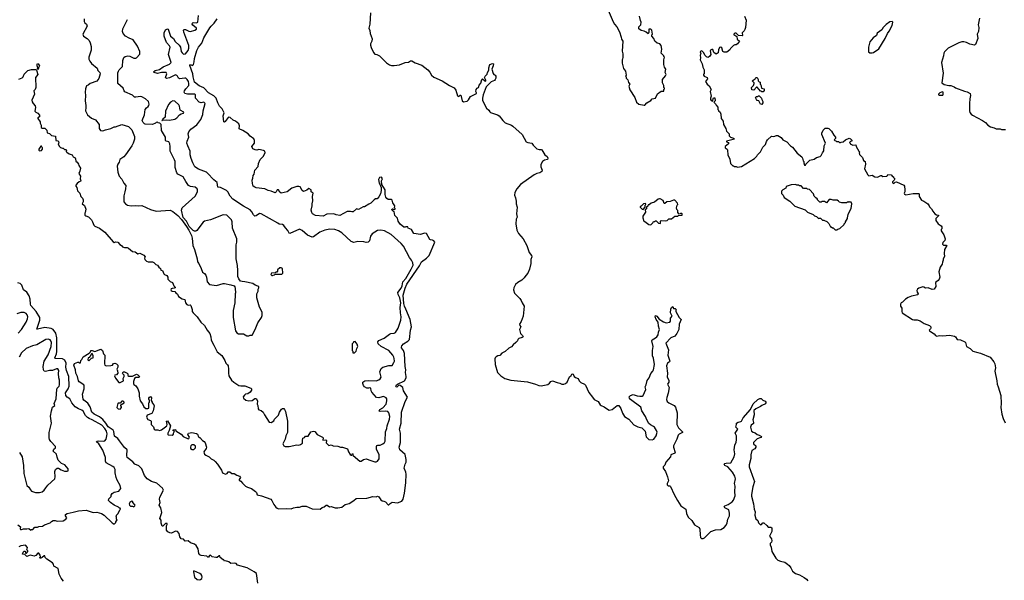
# Model space of a CAD drawing. Extents: x 2087054 to 2277909, y 548907 to 753496.
# Tile 400 of 444: x 2225156 to 2240066, y 678559 to 687042. Entities that reach past the tile are written whole.
import ezdxf

# ---------------------------------------------------------------- set-up
doc = ezdxf.new("R2010")
doc.units = 0

msp = doc.modelspace()

# ---------------------------------------------------------------- linework, layer by layer
at = {"layer": '0CON20XD'}
for points in [[(2228098, 682115), (2228147, 682017), (2228215, 681959), (2228262, 681885), (2228278, 681845), (2228305, 681820), (2228312, 681805), (2228319, 681755), (2228316, 681695), (2228324, 681655), (2228365, 681588), (2228398, 681555), (2228475, 681508), (2228505, 681501), (2228565, 681502), (2228655, 681467), (2228665, 681458), (2228666, 681435), (2228645, 681407), (2228610, 681380), (2228575, 681373), (2228558, 681362), (2228541, 681335), (2228543, 681315), (2228578, 681285), (2228625, 681274), (2228675, 681278), (2228715, 681310), (2228735, 681310), (2228758, 681275), (2228752, 681225), (2228762, 681205), (2228768, 681155), (2228775, 681140), (2228815, 681130), (2228842, 681105), (2228861, 681065), (2228935, 680950), (2228965, 680947), (2229005, 680970), (2229014, 680996), (2229075, 681060), (2229092, 681105), (2229121, 681149), (2229135, 681160), (2229155, 681160), (2229168, 681145), (2229183, 681113), (2229210, 680965), (2229209, 680795), (2229186, 680745), (2229178, 680692), (2229154, 680655), (2229143, 680625), (2229154, 680594), (2229174, 680584), (2229235, 680583), (2229355, 680609), (2229385, 680606), (2229410, 680615), (2229440, 680635), (2229438, 680675), (2229445, 680710), (2229468, 680722), (2229485, 680740), (2229525, 680740), (2229567, 680803), (2229605, 680818), (2229625, 680810), (2229660, 680765), (2229742, 680725), (2229750, 680715), (2229745, 680680), (2229792, 680682), (2229800, 680675), (2229799, 680639), (2229835, 680600), (2229875, 680610), (2229904, 680594), (2229975, 680590), (2230015, 680572), (2230042, 680572), (2230120, 680550), (2230134, 680504), (2230162, 680465), (2230175, 680453), (2230187, 680453), (2230195, 680480), (2230206, 680466), (2230200, 680455), (2230208, 680445), (2230305, 680362), (2230325, 680362), (2230364, 680386), (2230405, 680396), (2230475, 680374), (2230535, 680350), (2230555, 680351), (2230575, 680360), (2230602, 680395), (2230599, 680455), (2230559, 680545), (2230560, 680585), (2230565, 680598), (2230577, 680603), (2230615, 680606), (2230657, 680625), (2230681, 680645), (2230691, 680665), (2230697, 680805), (2230718, 680855), (2230721, 680895), (2230755, 680995), (2230762, 681035), (2230745, 681095), (2230732, 681112), (2230698, 681118), (2230613, 681113), (2230604, 681115), (2230600, 681125), (2230612, 681145), (2230655, 681171), (2230705, 681225), (2230715, 681275), (2230714, 681305), (2230705, 681322), (2230665, 681339), (2230643, 681337), (2230595, 681318), (2230560, 681325), (2230489, 681405), (2230478, 681425), (2230475, 681468), (2230455, 681471), (2230436, 681464), (2230412, 681465), (2230376, 681486), (2230361, 681509), (2230350, 681535), (2230354, 681555), (2230381, 681579), (2230435, 681584), (2230555, 681579), (2230595, 681591), (2230615, 681607), (2230628, 681635), (2230610, 681715), (2230629, 681765), (2230655, 681782), (2230745, 681811), (2230795, 681808), (2230824, 681856), (2230830, 681875), (2230828, 681915), (2230824, 681935), (2230807, 681965), (2230744, 682035), (2230629, 682099), (2230585, 682135), (2230579, 682165), (2230595, 682188), (2230677, 682225), (2230755, 682284), (2230775, 682292), (2230825, 682296), (2230849, 682311), (2230885, 682376), (2230926, 682495), (2230931, 682545), (2230925, 682605), (2230919, 682685), (2230926, 682756), (2230912, 682835), (2230885, 682885), (2230880, 682915), (2230935, 682980), (2230948, 683015), (2230956, 683075), (2231001, 683125), (2231085, 683265), (2231112, 683325), (2231108, 683365), (2231089, 683405), (2231058, 683445), (2230970, 683615), (2230934, 683655), (2230781, 683791), (2230681, 683845), (2230625, 683858), (2230575, 683852), (2230492, 683802), (2230470, 683765), (2230452, 683695), (2230432, 683675), (2230405, 683669), (2230365, 683681), (2230276, 683684), (2230215, 683668), (2230175, 683686), (2230036, 683816), (2229985, 683846), (2229926, 683865), (2229855, 683872), (2229775, 683855), (2229699, 683825), (2229605, 683758), (2229585, 683752), (2229515, 683779), (2229435, 683854), (2229395, 683872), (2229245, 683806), (2229235, 683812), (2229215, 683850), (2229180, 683890), (2229155, 683930), (2229135, 683942), (2229085, 683949), (2229063, 683963), (2228815, 684106), (2228785, 684108), (2228735, 684072), (2228715, 684071), (2228695, 684090), (2228672, 684132), (2228644, 684165), (2228545, 684218), (2228386, 684325), (2228341, 684371), (2228306, 684435), (2228289, 684455), (2228195, 684502), (2228158, 684508), (2228145, 684578), (2228095, 684618), (2228002, 684722), (2227984, 684734), (2227865, 684782), (2227809, 684815), (2227776, 684875), (2227751, 684941), (2227739, 684995), (2227737, 685055), (2227700, 685135), (2227689, 685175), (2227693, 685205), (2227716, 685265), (2227707, 685315), (2227719, 685345), (2227749, 685385), (2227837, 685453), (2227898, 685532), (2227928, 685605), (2227935, 685665), (2227964, 685775), (2227945, 685796), (2227904, 685786), (2227875, 685794), (2227820, 685855), (2227817, 685905), (2227810, 685915), (2227695, 685914), (2227656, 685926), (2227647, 685945), (2227652, 685965), (2227672, 685998), (2227719, 686045), (2227719, 686075), (2227711, 686105), (2227694, 686135), (2227673, 686155), (2227655, 686159), (2227575, 686145), (2227560, 686155), (2227545, 686185), (2227535, 686197), (2227515, 686206), (2227425, 686161), (2227381, 686151), (2227364, 686165), (2227386, 686225), (2227375, 686242), (2227305, 686243), (2227245, 686226), (2227190, 686245), (2227182, 686255), (2227209, 686271), (2227275, 686288), (2227330, 686330), (2227425, 686370), (2227449, 686395), (2227411, 686515), (2227433, 686625), (2227425, 686646), (2227379, 686695), (2227343, 686795), (2227344, 686845), (2227365, 686887), (2227395, 686903), (2227405, 686900), (2227440, 686795), (2227485, 686755), (2227512, 686712), (2227571, 686655), (2227591, 686625), (2227603, 686563), (2227615, 686539), (2227635, 686521), (2227666, 686525), (2227709, 686575), (2227718, 686612), (2227715, 686652), (2227640, 686855), (2227634, 686885), (2227645, 686894), (2227665, 686892), (2227715, 686867), (2227745, 686864), (2227809, 686881), (2227835, 686900), (2227832, 686915), (2227779, 686959), (2227769, 686975), (2227772, 686988), (2227782, 686998), (2227835, 686992), (2227854, 687005), (2227866, 687105)], [(2230468, 687145), (2230458, 686975), (2230444, 686915), (2230457, 686877), (2230462, 686832), (2230492, 686752), (2230491, 686715), (2230470, 686675), (2230469, 686655), (2230479, 686619), (2230515, 686544), (2230535, 686522), (2230565, 686516), (2230603, 686495), (2230709, 686389), (2230755, 686359), (2230785, 686351), (2230825, 686349), (2230905, 686361), (2230995, 686393), (2231045, 686400), (2231075, 686419), (2231095, 686420), (2231145, 686390), (2231244, 686354), (2231335, 686282), (2231367, 686247), (2231392, 686205), (2231425, 686173), (2231555, 686119), (2231665, 686044), (2231735, 686011), (2231761, 685975), (2231785, 685891), (2231805, 685882), (2231825, 685899), (2231835, 685899), (2231855, 685815), (2231875, 685799), (2231931, 685809), (2231951, 685829), (2231981, 685879), (2232072, 685925), (2232074, 685935), (2232064, 685956), (2232070, 685985), (2232085, 686007), (2232102, 686018), (2232115, 686052), (2232137, 686083), (2232154, 686135), (2232165, 686148), (2232200, 686115), (2232215, 686112), (2232216, 686125), (2232196, 686165), (2232204, 686186), (2232235, 686220), (2232240, 686245), (2232262, 686278), (2232258, 686315), (2232277, 686363), (2232315, 686380), (2232330, 686375), (2232327, 686345), (2232308, 686295), (2232326, 686226), (2232335, 686212), (2232355, 686202), (2232367, 686185), (2232367, 686173)], [(2234070, 687185), (2234142, 687012), (2234164, 686974), (2234198, 686935), (2234237, 686857), (2234266, 686776), (2234268, 686745), (2234288, 686715), (2234282, 686565), (2234292, 686525), (2234292, 686475), (2234287, 686443), (2234280, 686435), (2234278, 686385), (2234302, 686305), (2234328, 686265), (2234340, 686205), (2234340, 686195), (2234330, 686185), (2234340, 686175), (2234340, 686155), (2234365, 686130), (2234373, 686093), (2234398, 686065), (2234382, 686035), (2234395, 685980), (2234470, 685865), (2234498, 685795), (2234530, 685765), (2234615, 685748), (2234625, 685750), (2234654, 685786), (2234712, 685818), (2234735, 685842), (2234786, 685854), (2234815, 685920), (2234868, 685962), (2234908, 685962), (2234910, 685985), (2234920, 685995), (2234920, 686005), (2234910, 686015), (2234908, 686045), (2234888, 686085), (2234888, 686122), (2234890, 686135), (2234938, 686192), (2234948, 686215), (2234932, 686245), (2234940, 686295), (2234920, 686325), (2234908, 686365), (2234908, 686435), (2234920, 686475), (2234910, 686485), (2234910, 686495), (2234872, 686535), (2234878, 686595), (2234872, 686652), (2234850, 686675), (2234809, 686689), (2234772, 686715), (2234757, 686757), (2234730, 686795), (2234730, 686815), (2234740, 686825), (2234728, 686885), (2234715, 686900), (2234682, 686898), (2234682, 686855), (2234675, 686830), (2234645, 686852), (2234615, 686868), (2234565, 686880), (2234532, 686902), (2234530, 686935), (2234560, 686965), (2234568, 687005), (2234558, 687028), (2234540, 687095)], [(2236132, 687095), (2236158, 687035), (2236146, 686924), (2236137, 686895)], [(2227278, 679818), (2227332, 679925), (2227317, 679955), (2227231, 680031), (2227153, 680053), (2227088, 680095), (2227044, 680145), (2227005, 680248), (2226959, 680289), (2226899, 680315), (2226871, 680351), (2226785, 680418), (2226777, 680445), (2226782, 680535), (2226745, 680568), (2226665, 680668), (2226644, 680704), (2226592, 680742), (2226582, 680812), (2226573, 680833), (2226495, 680883), (2226459, 680939), (2226413, 680993), (2226362, 681032), (2226285, 681074), (2226248, 681105), (2226223, 681185), (2226189, 681239), (2226126, 681285), (2226115, 681302), (2226108, 681375), (2226132, 681455), (2226132, 681502), (2226125, 681518), (2226055, 681562), (2226046, 681576), (2226032, 681642), (2226006, 681695), (2226002, 681745), (2225978, 681815), (2225985, 681840), (2226035, 681860), (2226045, 681860), (2226055, 681850), (2226078, 681852), (2226080, 681885), (2226098, 681902), (2226115, 681940), (2226210, 681995), (2226230, 682015), (2226232, 682038), (2226252, 682038), (2226295, 682022), (2226385, 682058), (2226412, 682035), (2226426, 681986), (2226443, 681965), (2226438, 681835), (2226445, 681813), (2226465, 681802), (2226535, 681807), (2226560, 681815), (2226575, 681838), (2226595, 681846), (2226620, 681835), (2226640, 681815), (2226640, 681785), (2226628, 681755), (2226638, 681728), (2226640, 681695), (2226623, 681667), (2226598, 681662), (2226592, 681655), (2226605, 681618), (2226655, 681552), (2226675, 681552), (2226730, 681575), (2226722, 681615), (2226738, 681645), (2226738, 681665), (2226718, 681685), (2226713, 681695), (2226718, 681705), (2226725, 681712), (2226745, 681712), (2226783, 681693), (2226792, 681682), (2226795, 681660), (2226808, 681648), (2226865, 681648), (2226925, 681678), (2226945, 681670), (2226970, 681645), (2226966, 681634), (2226955, 681628), (2226913, 681627), (2226895, 681610), (2226878, 681565), (2226878, 681538), (2226885, 681520), (2226915, 681500), (2226946, 681456), (2226966, 681396), (2226967, 681345), (2226982, 681275), (2227018, 681228), (2227037, 681185), (2227065, 681161), (2227095, 681157), (2227110, 681165), (2227110, 681245), (2227120, 681255), (2227120, 681285), (2227110, 681295), (2227112, 681315), (2227121, 681329), (2227135, 681338), (2227152, 681322), (2227148, 681278), (2227162, 681255), (2227163, 681243), (2227186, 681216), (2227191, 681201), (2227177, 681125), (2227155, 681082), (2227085, 681058), (2227074, 681025), (2227095, 680994), (2227138, 680978), (2227149, 680969), (2227149, 680915), (2227180, 680880), (2227194, 680844), (2227205, 680838), (2227246, 680836), (2227275, 680828), (2227305, 680837), (2227382, 680895), (2227388, 680915), (2227380, 680965), (2227395, 680970), (2227438, 680895), (2227418, 680825), (2227398, 680785), (2227398, 680765), (2227405, 680758), (2227465, 680757), (2227485, 680772), (2227487, 680783), (2227500, 680815), (2227482, 680822), (2227480, 680835), (2227515, 680840), (2227522, 680822), (2227599, 680769), (2227630, 680735), (2227705, 680700), (2227716, 680704), (2227728, 680725), (2227700, 680765), (2227714, 680786), (2227765, 680797), (2227835, 680782), (2227848, 680768), (2227865, 680730), (2227875, 680720), (2227885, 680720), (2227924, 680674), (2227949, 680659), (2227965, 680640), (2227983, 680575), (2227979, 680555), (2227946, 680505), (2227947, 680485), (2227955, 680470), (2227975, 680452), (2228026, 680426), (2228055, 680397), (2228096, 680376), (2228115, 680358), (2228152, 680315), (2228210, 680225), (2228228, 680185), (2228275, 680166), (2228296, 680174), (2228315, 680198), (2228339, 680199), (2228366, 680176), (2228406, 680176), (2228442, 680152), (2228485, 680136), (2228498, 680112), (2228492, 680098), (2228478, 680085), (2228478, 680075), (2228505, 680058), (2228528, 680028), (2228575, 679983), (2228606, 679966), (2228665, 679946), (2228728, 679905), (2228742, 679885), (2228754, 679854), (2228820, 679835), (2228957, 679787), (2228976, 679766), (2229004, 679705), (2229034, 679664), (2229055, 679648), (2229075, 679642), (2229195, 679647), (2229265, 679640), (2229300, 679655), (2229355, 679667), (2229395, 679667), (2229435, 679679), (2229495, 679683), (2229585, 679642), (2229704, 679636), (2229735, 679660), (2229765, 679670), (2229795, 679698), (2229810, 679695), (2229845, 679672), (2229873, 679677), (2229934, 679654), (2229975, 679653), (2230005, 679663), (2230036, 679664), (2230085, 679708), (2230145, 679720), (2230216, 679764), (2230250, 679795), (2230415, 679802), (2230505, 679826), (2230555, 679822), (2230575, 679832), (2230593, 679823), (2230624, 679774), (2230645, 679760), (2230672, 679758), (2230695, 679748), (2230735, 679700), (2230745, 679700), (2230768, 679722), (2230795, 679740), (2230875, 679732), (2230944, 679755), (2230965, 679789), (2230983, 679875), (2231004, 680035), (2231009, 680165), (2231005, 680196), (2230976, 680255), (2230994, 680315), (2231010, 680345), (2231010, 680385), (2230992, 680465), (2230911, 680535), (2230901, 680575), (2230923, 680645), (2230921, 680785), (2230907, 680845), (2230933, 680937), (2230938, 681105), (2230993, 681265), (2231029, 681329), (2230968, 681428), (2230958, 681475), (2230918, 681508), (2230905, 681512), (2230891, 681509), (2230867, 681483), (2230858, 681485), (2230852, 681495), (2230864, 681515), (2230878, 681525), (2230981, 681579), (2231006, 681625), (2231009, 681645), (2230998, 681705), (2231003, 681746), (2230994, 681795), (2230981, 681991), (2230966, 682036), (2230939, 682075), (2230938, 682085), (2230944, 682105), (2230966, 682135), (2231033, 682177), (2231059, 682205), (2231072, 682345), (2231091, 682395), (2231071, 682505), (2231005, 682663), (2230981, 682705), (2230971, 682745), (2230963, 682875), (2230993, 682977), (2231020, 683040), (2231210, 683315), (2231240, 683380), (2231317, 683433), (2231355, 683474), (2231442, 683675), (2231425, 683697), (2231405, 683706), (2231375, 683709), (2231365, 683717), (2231315, 683806), (2231285, 683810), (2231225, 683793), (2231125, 683807), (2231088, 683865), (2231040, 683885), (2231035, 683910), (2231005, 683910), (2230995, 683900), (2230975, 683900), (2230920, 683950), (2230888, 683995), (2230878, 684038), (2230835, 684080), (2230828, 684138), (2230815, 684140), (2230790, 684165), (2230795, 684180), (2230805, 684180), (2230815, 684170), (2230840, 684175), (2230840, 684185), (2230830, 684195), (2230836, 684226), (2230809, 684269), (2230795, 684310), (2230785, 684320), (2230735, 684320), (2230714, 684334), (2230702, 684355), (2230690, 684395), (2230688, 684465), (2230638, 684548), (2230637, 684605), (2230648, 684635), (2230635, 684660), (2230604, 684656), (2230592, 684625), (2230598, 684568), (2230610, 684555), (2230630, 684505), (2230630, 684455), (2230622, 684408), (2230595, 684360), (2230567, 684333), (2230545, 684330), (2230525, 684318), (2230475, 684268), (2230445, 684248), (2230375, 684212), (2230355, 684212), (2230285, 684170), (2230255, 684180), (2230205, 684132), (2230185, 684133), (2230165, 684142), (2230115, 684142), (2230005, 684077), (2229948, 684088), (2229915, 684102), (2229805, 684098), (2229753, 684067), (2229635, 684081), (2229592, 684105), (2229580, 684125), (2229572, 684162), (2229587, 684225), (2229583, 684255), (2229595, 684300), (2229591, 684365), (2229600, 684415), (2229572, 684435), (2229570, 684465), (2229537, 684487), (2229505, 684460), (2229454, 684444), (2229435, 684458), (2229402, 684512), (2229385, 684519), (2229355, 684517), (2229276, 684494), (2229205, 684437), (2229115, 684418), (2229095, 684430), (2229075, 684468), (2229055, 684468), (2229040, 684435), (2229025, 684422), (2228965, 684448), (2228920, 684455), (2228870, 684485), (2228735, 684500), (2228715, 684507), (2228693, 684525), (2228679, 684565), (2228674, 684615), (2228688, 684645), (2228692, 684685), (2228708, 684705), (2228718, 684765), (2228765, 684820), (2228773, 684865), (2228799, 684925), (2228845, 684972), (2228873, 685025), (2228867, 685055), (2228850, 685065), (2228775, 685076), (2228745, 685070), (2228723, 685073), (2228685, 685090), (2228672, 685125), (2228714, 685176), (2228714, 685214), (2228700, 685240), (2228648, 685278), (2228614, 685315), (2228537, 685367), (2228480, 685390), (2228483, 685437), (2228475, 685468), (2228425, 685506), (2228391, 685521), (2228345, 685560), (2228325, 685568), (2228315, 685564), (2228265, 685500), (2228255, 685493), (2228245, 685498), (2228238, 685585), (2228250, 685635), (2228223, 685695), (2228184, 685734), (2228154, 685785), (2228130, 685855), (2228095, 685889), (2228015, 685934), (2227945, 686009), (2227875, 686040), (2227805, 686098), (2227783, 686175), (2227779, 686225), (2227732, 686348), (2227745, 686366), (2227775, 686350), (2227789, 686365), (2227800, 686405), (2227804, 686455), (2227836, 686575), (2227865, 686628), (2227913, 686685), (2227945, 686765), (2228035, 686919), (2228055, 686946), (2228102, 686988), (2228146, 687055)], [(2226132, 687055), (2226133, 687015), (2226140, 686995), (2226167, 686975), (2226177, 686945), (2226110, 686825), (2226124, 686794), (2226179, 686759), (2226208, 686728), (2226225, 686690), (2226236, 686634), (2226238, 686582), (2226203, 686475), (2226203, 686445), (2226216, 686416), (2226245, 686380), (2226328, 686308), (2226340, 686275), (2226368, 686245), (2226372, 686225), (2226355, 686150), (2226326, 686114), (2226222, 686078), (2226195, 686052), (2226168, 686042), (2226152, 685995), (2226146, 685945), (2226154, 685895), (2226148, 685815), (2226159, 685745), (2226157, 685713), (2226154, 685665), (2226185, 685600), (2226245, 685554), (2226305, 685528), (2226360, 685455), (2226358, 685395), (2226380, 685365), (2226415, 685362), (2226453, 685377), (2226535, 685393), (2226585, 685422), (2226605, 685422), (2226705, 685456), (2226804, 685424), (2226856, 685375), (2226894, 685275), (2226894, 685235), (2226876, 685175), (2226856, 685135), (2226756, 684995), (2226731, 684969), (2226672, 684925), (2226663, 684885), (2226640, 684855), (2226630, 684825), (2226644, 684735), (2226663, 684675), (2226701, 684631), (2226735, 684570), (2226762, 684535), (2226759, 684485), (2226747, 684437), (2226731, 684375), (2226733, 684285), (2226758, 684255), (2226786, 684236), (2226845, 684223), (2226915, 684230), (2226955, 684223), (2227005, 684228), (2227135, 684169), (2227224, 684144), (2227435, 684160), (2227475, 684140), (2227551, 684081), (2227608, 684019), (2227683, 683913), (2227719, 683855), (2227756, 683775), (2227770, 683735), (2227780, 683625), (2227804, 683564), (2227841, 683425), (2227847, 683377), (2227870, 683355), (2227904, 683276), (2227925, 683222), (2227953, 683203), (2227973, 683175), (2227986, 683145), (2227993, 683075), (2228028, 683035), (2228135, 683018), (2228235, 683048), (2228255, 683048), (2228355, 683030), (2228404, 683014), (2228412, 683002), (2228421, 682975), (2228423, 682907), (2228418, 682895), (2228412, 682755), (2228387, 682643), (2228387, 682537), (2228424, 682334), (2228444, 682304), (2228468, 682288), (2228545, 682290), (2228595, 682258), (2228625, 682260), (2228645, 682270), (2228675, 682270), (2228723, 682355), (2228764, 682456), (2228816, 682534), (2228830, 682565), (2228827, 682615), (2228785, 682690), (2228748, 682835), (2228748, 682895), (2228768, 682935), (2228768, 682962), (2228778, 682985), (2228775, 683000), (2228762, 683012), (2228720, 683025), (2228685, 683050), (2228566, 683076), (2228525, 683078), (2228500, 683085), (2228473, 683123), (2228458, 683158), (2228460, 683245), (2228454, 683324), (2228434, 683425), (2228432, 683635), (2228442, 683675), (2228442, 683725), (2228377, 683885), (2228371, 683985), (2228363, 684015), (2228295, 684084), (2228235, 684088), (2228045, 684014), (2227955, 683994), (2227935, 683977), (2227837, 683853), (2227825, 683842), (2227805, 683841), (2227784, 683854), (2227723, 683913), (2227684, 683995), (2227630, 684050), (2227608, 684162), (2227616, 684194), (2227815, 684372), (2227846, 684435), (2227848, 684465), (2227842, 684482), (2227815, 684509), (2227745, 684519), (2227714, 684534), (2227671, 684591), (2227631, 684665), (2227552, 684702), (2227534, 684725), (2227512, 684805), (2227509, 684895), (2227502, 684922), (2227435, 685052), (2227436, 685124), (2227428, 685165), (2227412, 685192), (2227373, 685205), (2227364, 685214), (2227362, 685262), (2227302, 685365), (2227298, 685458), (2227278, 685478), (2227255, 685480), (2227245, 685490), (2227225, 685488), (2227210, 685475), (2227165, 685458), (2227057, 685463), (2227045, 685467), (2227025, 685487), (2227012, 685518), (2227047, 685603), (2227058, 685685), (2227075, 685708), (2227103, 685727), (2227112, 685745), (2227116, 685765), (2227107, 685805), (2227063, 685843), (2227006, 685876), (2226985, 685880), (2226915, 685868), (2226895, 685871), (2226865, 685899), (2226749, 685949), (2226737, 685965), (2226725, 686008), (2226640, 686075), (2226644, 686236), (2226651, 686265), (2226664, 686285), (2226713, 686335), (2226717, 686425), (2226735, 686469), (2226755, 686486), (2226795, 686494), (2226825, 686490), (2226882, 686462), (2226915, 686462), (2226925, 686466), (2226975, 686520), (2226975, 686562), (2226940, 686640), (2226874, 686735), (2226814, 686764), (2226758, 686795), (2226721, 686835), (2226711, 686865), (2226719, 686905), (2226787, 687045)], [(2238065, 686538), (2238085, 686543), (2238167, 686603), (2238264, 686756), (2238298, 686835), (2238325, 686870), (2238368, 686955), (2238380, 687005), (2238367, 687017), (2238335, 687008), (2238275, 686970), (2238233, 686925), (2238212, 686888), (2238142, 686838), (2238129, 686805), (2238083, 686767), (2238032, 686705), (2238008, 686625), (2238012, 686555), (2238028, 686538), (2238065, 686538)], [(2239691, 687065), (2239673, 686965), (2239681, 686925), (2239676, 686864), (2239657, 686823), (2239664, 686755), (2239632, 686665), (2239615, 686658), (2239545, 686670), (2239496, 686696), (2239455, 686708), (2239423, 686707), (2239378, 686692), (2239215, 686610), (2239160, 686555), (2239153, 686537), (2239148, 686495), (2239113, 686393), (2239143, 686235), (2239120, 686085), (2239155, 686061), (2239225, 686044), (2239255, 686044), (2239307, 686027), (2239329, 686009), (2239465, 685958), (2239505, 685950), (2239550, 685925), (2239556, 685895), (2239544, 685845), (2239537, 685775), (2239538, 685665), (2239545, 685640), (2239564, 685614), (2239585, 685598), (2239735, 685517), (2239782, 685485), (2239816, 685446), (2239855, 685423), (2239915, 685408), (2239945, 685392), (2240005, 685388), (2240025, 685380), (2240085, 685380)], [(2236137, 686895), (2236128, 686875), (2236098, 686842), (2236100, 686805), (2236095, 686800), (2236042, 686802), (2236005, 686840), (2235985, 686840), (2235970, 686825), (2235972, 686812), (2235985, 686810), (2236018, 686788), (2236022, 686745), (2236058, 686715), (2236025, 686677), (2236005, 686663), (2235985, 686662), (2235967, 686653), (2235920, 686605), (2235912, 686585), (2235865, 686550), (2235825, 686552), (2235805, 686560), (2235787, 686615), (2235775, 686628), (2235755, 686620), (2235740, 686585), (2235731, 686539), (2235705, 686522), (2235666, 686546), (2235655, 686592), (2235635, 686593), (2235617, 686583), (2235611, 686569), (2235620, 686515), (2235603, 686487), (2235587, 686473), (2235575, 686472), (2235555, 686480), (2235530, 686505), (2235515, 686540), (2235485, 686570), (2235472, 686568), (2235463, 686557), (2235470, 686525), (2235460, 686505), (2235468, 686465), (2235460, 686435), (2235492, 686375), (2235503, 686323), (2235522, 686282), (2235520, 686225), (2235513, 686217), (2235513, 686203), (2235520, 686185), (2235568, 686168), (2235572, 686145), (2235543, 686105), (2235565, 686068), (2235595, 686042), (2235626, 685986), (2235614, 685955), (2235628, 685885), (2235617, 685855), (2235617, 685835), (2235625, 685818), (2235645, 685810), (2235665, 685860), (2235685, 685860), (2235688, 685815), (2235670, 685795), (2235695, 685770), (2235702, 685748), (2235727, 685717), (2235730, 685685), (2235740, 685675), (2235740, 685665), (2235762, 685642), (2235772, 685612), (2235778, 685548), (2235808, 685505), (2235812, 685455), (2235847, 685397), (2235858, 685355), (2235900, 685315), (2235900, 685285), (2235920, 685265), (2235965, 685248), (2235980, 685235), (2235860, 685205), (2235860, 685195), (2235888, 685185), (2235892, 685165), (2235840, 685125), (2235840, 685105), (2235870, 685085), (2235877, 685067), (2235882, 684995), (2235912, 684932), (2235920, 684865), (2235955, 684830), (2235965, 684830), (2235975, 684820), (2236005, 684820), (2236025, 684812), (2236085, 684822), (2236285, 684942), (2236318, 684975), (2236328, 684995), (2236375, 685040), (2236408, 685115), (2236452, 685155), (2236463, 685197), (2236478, 685225), (2236542, 685278), (2236575, 685276), (2236615, 685290), (2236635, 685288), (2236685, 685258), (2236715, 685222), (2236773, 685193), (2236831, 685131), (2236858, 685115), (2236931, 685021), (2237002, 684965), (2237012, 684945), (2237020, 684905), (2237030, 684895), (2237030, 684875), (2237042, 684842), (2237055, 684840), (2237060, 684855), (2237120, 684915), (2237189, 684931), (2237224, 684956), (2237279, 684971), (2237293, 684985), (2237312, 685028), (2237335, 685060), (2237338, 685135), (2237358, 685175), (2237302, 685305), (2237302, 685325), (2237325, 685370), (2237355, 685400), (2237392, 685402), (2237410, 685395), (2237450, 685355), (2237483, 685293), (2237510, 685265), (2237510, 685245), (2237490, 685225), (2237502, 685212), (2237515, 685210), (2237525, 685200), (2237555, 685200), (2237573, 685183), (2237585, 685182), (2237595, 685190), (2237625, 685192), (2237660, 685225), (2237715, 685248), (2237735, 685240), (2237758, 685218), (2237758, 685202), (2237735, 685200), (2237720, 685185), (2237730, 685175), (2237732, 685162), (2237775, 685142), (2237818, 685148), (2237823, 685123), (2237863, 685053), (2237880, 685035), (2237870, 685025), (2237875, 685000), (2237917, 684957), (2237935, 684910), (2237960, 684895), (2237962, 684855), (2237950, 684785), (2237998, 684695), (2238015, 684680), (2238065, 684688), (2238105, 684662), (2238145, 684660), (2238195, 684682), (2238205, 684682), (2238225, 684668), (2238287, 684673), (2238300, 684685), (2238305, 684700), (2238352, 684692), (2238375, 684670), (2238390, 684665), (2238390, 684655), (2238410, 684635), (2238400, 684615), (2238372, 684588), (2238375, 684573), (2238395, 684564), (2238415, 684582), (2238435, 684587), (2238545, 684536), (2238554, 684524), (2238561, 684469), (2238560, 684435), (2238550, 684415), (2238555, 684400), (2238575, 684393), (2238685, 684412), (2238765, 684412), (2238775, 684408), (2238777, 684365), (2238811, 684311), (2238848, 684298), (2238908, 684255), (2238930, 684225), (2238932, 684212), (2238965, 684180), (2238983, 684143), (2239015, 684102), (2239038, 684088), (2239070, 684085), (2239070, 684075), (2239030, 684035), (2239032, 684005), (2239064, 683954), (2239108, 683925), (2239118, 683905), (2239118, 683875), (2239110, 683865), (2239112, 683845), (2239150, 683785), (2239169, 683725), (2239167, 683703), (2239135, 683670), (2239128, 683645), (2239145, 683628), (2239185, 683632), (2239198, 683625), (2239162, 683565), (2239158, 683505), (2239162, 683458), (2239142, 683425), (2239142, 683405), (2239128, 683375), (2239127, 683343), (2239093, 683297), (2239073, 683225), (2239089, 683145), (2239080, 683115), (2239065, 683093), (2239023, 683067), (2239031, 683005), (2239005, 682966), (2238975, 682961), (2238913, 682983), (2238875, 682981), (2238847, 682997), (2238835, 682998), (2238770, 682980), (2238750, 682965), (2238744, 682944), (2238748, 682918), (2238760, 682895), (2238755, 682880), (2238663, 682857), (2238613, 682837), (2238570, 682815), (2238525, 682768), (2238505, 682758), (2238492, 682735), (2238493, 682707), (2238517, 682677), (2238513, 682625), (2238522, 682605), (2238676, 682506), (2238695, 682500), (2238745, 682500), (2238790, 682485), (2238853, 682443), (2238935, 682412), (2238952, 682392), (2238952, 682375), (2238950, 682365), (2238930, 682345), (2238932, 682335), (2239005, 682286), (2239025, 682261), (2239045, 682254), (2239086, 682264), (2239135, 682259), (2239235, 682268), (2239312, 682255), (2239326, 682245), (2239354, 682204), (2239405, 682199), (2239469, 682169), (2239478, 682158), (2239495, 682096), (2239547, 682067), (2239590, 682025), (2239666, 682004), (2239705, 681996), (2239850, 681935), (2239907, 681867), (2239922, 681835), (2239932, 681775), (2239924, 681725), (2239954, 681575), (2239957, 681525), (2239976, 681485), (2240016, 681356), (2240018, 681235), (2240012, 681175), (2240028, 681075), (2240049, 681005), (2240082, 680942)], [(2225435, 686290), (2225420, 686305), (2225430, 686315), (2225418, 686345), (2225418, 686365), (2225425, 686378), (2225436, 686376), (2225457, 686345), (2225440, 686315), (2225435, 686290)], [(2225145, 686140), (2225195, 686163), (2225206, 686175), (2225225, 686218), (2225279, 686271), (2225335, 686290), (2225398, 686288), (2225408, 686278), (2225429, 686215), (2225397, 686165), (2225400, 686015), (2225388, 685985), (2225370, 685965), (2225382, 685915), (2225358, 685872), (2225342, 685825), (2225345, 685800), (2225358, 685775), (2225388, 685738), (2225397, 685715), (2225385, 685660), (2225398, 685645), (2225432, 685625), (2225458, 685595), (2225455, 685570), (2225430, 685555), (2225430, 685545), (2225466, 685496), (2225464, 685474), (2225480, 685445), (2225482, 685412), (2225495, 685400), (2225535, 685400), (2225568, 685368), (2225572, 685332), (2225608, 685318), (2225635, 685290), (2225698, 685278), (2225702, 685212), (2225735, 685208), (2225745, 685200), (2225748, 685175), (2225740, 685165), (2225755, 685130), (2225775, 685110), (2225805, 685100), (2225815, 685100), (2225835, 685080), (2225855, 685080), (2225870, 685065), (2225860, 685055), (2225860, 685045), (2225870, 685035), (2225903, 685013), (2225950, 684995), (2225967, 684967), (2225995, 684952), (2226003, 684935), (2226005, 684900), (2226025, 684888), (2226048, 684858), (2226053, 684835), (2226077, 684795), (2226069, 684751), (2226053, 684715), (2226076, 684675), (2226072, 684635), (2226082, 684605), (2226075, 684592), (2226055, 684588), (2226025, 684564), (2226005, 684537), (2226004, 684525), (2226022, 684502), (2226032, 684452), (2226065, 684418), (2226083, 684365), (2226105, 684343), (2226118, 684318), (2226116, 684284), (2226100, 684255), (2226135, 684228), (2226159, 684175), (2226147, 684123), (2226140, 684115), (2226142, 684085), (2226155, 684072), (2226197, 684057), (2226241, 684011), (2226259, 683985), (2226279, 683935), (2226295, 683916), (2226365, 683888), (2226445, 683828), (2226571, 683681), (2226585, 683672), (2226605, 683680), (2226640, 683675), (2226671, 683641), (2226696, 683626), (2226714, 683604), (2226745, 683597), (2226785, 683597), (2226802, 683585), (2226865, 683532), (2226905, 683527), (2226945, 683498), (2226975, 683508), (2227035, 683480), (2227058, 683455), (2227048, 683435), (2227050, 683415), (2227075, 683388), (2227099, 683379), (2227168, 683378), (2227188, 683368), (2227218, 683338), (2227242, 683325), (2227262, 683295), (2227290, 683275), (2227295, 683250), (2227320, 683245), (2227337, 683197), (2227350, 683185), (2227385, 683172), (2227398, 683145), (2227400, 683115), (2227435, 683082), (2227470, 683065), (2227488, 683015), (2227508, 682995), (2227508, 682985), (2227495, 682978), (2227465, 682976), (2227451, 682969), (2227444, 682956), (2227448, 682945), (2227465, 682934), (2227505, 682928), (2227519, 682909), (2227545, 682890), (2227563, 682853), (2227615, 682820), (2227656, 682806), (2227668, 682758), (2227685, 682730), (2227705, 682722), (2227735, 682728), (2227750, 682715), (2227768, 682655), (2227768, 682628), (2227782, 682605), (2227842, 682545), (2227897, 682467), (2227953, 682415), (2227994, 682345), (2228033, 682293), (2228052, 682245), (2228056, 682195), (2228098, 682115)], [(2232367, 686173), (2232368, 686155), (2232358, 686135), (2232345, 686123), (2232295, 686101), (2232222, 686028), (2232173, 685907), (2232162, 685855), (2232166, 685826), (2232188, 685768), (2232225, 685705), (2232259, 685675), (2232275, 685648), (2232288, 685638), (2232394, 685604), (2232419, 685589), (2232474, 685515), (2232509, 685479), (2232605, 685448), (2232625, 685433), (2232767, 685305), (2232825, 685196), (2232853, 685183), (2232910, 685175), (2232930, 685145), (2232985, 685086), (2233025, 685076), (2233055, 685080), (2233064, 685074), (2233106, 684996), (2233142, 684972), (2233153, 684945), (2233147, 684925), (2233105, 684918), (2233072, 684898), (2233048, 684852), (2233047, 684815), (2233066, 684765), (2233061, 684745), (2233035, 684726), (2232985, 684714), (2232945, 684696), (2232740, 684550), (2232685, 684485), (2232652, 684425), (2232650, 684385), (2232665, 684345), (2232673, 684295), (2232672, 684255), (2232687, 684205), (2232680, 684105), (2232688, 684055), (2232675, 684025), (2232668, 683955), (2232685, 683855), (2232710, 683805), (2232781, 683725), (2232836, 683625), (2232871, 683521), (2232905, 683475), (2232912, 683455), (2232897, 683415), (2232897, 683355), (2232876, 683265), (2232853, 683207), (2232819, 683171), (2232796, 683134), (2232759, 683101), (2232697, 683065), (2232662, 683035), (2232640, 682985), (2232634, 682955), (2232650, 682905), (2232730, 682825), (2232750, 682795), (2232763, 682755), (2232796, 682705), (2232782, 682555), (2232750, 682475), (2232727, 682435), (2232730, 682415), (2232747, 682395), (2232727, 682355), (2232728, 682335), (2232742, 682292), (2232770, 682265), (2232778, 682245), (2232765, 682234), (2232715, 682220), (2232700, 682205), (2232695, 682180), (2232670, 682155), (2232628, 682122), (2232605, 682091), (2232565, 682071), (2232507, 682023), (2232455, 681996), (2232425, 681960), (2232395, 681954), (2232370, 681940), (2232356, 681925), (2232352, 681908), (2232356, 681825), (2232394, 681705), (2232441, 681655), (2232505, 681613), (2232595, 681585), (2232845, 681561), (2232965, 681527), (2233015, 681507), (2233055, 681501), (2233156, 681524), (2233180, 681540), (2233201, 681569), (2233225, 681579), (2233295, 681551), (2233335, 681544), (2233365, 681529), (2233395, 681528), (2233422, 681535), (2233447, 681555), (2233484, 681636), (2233505, 681658), (2233515, 681678), (2233525, 681682), (2233535, 681678), (2233554, 681644), (2233572, 681628), (2233612, 681612), (2233630, 681575), (2233655, 681550), (2233708, 681528), (2233722, 681512), (2233775, 681399), (2233828, 681328), (2233856, 681296), (2233914, 681265), (2233948, 681215), (2233961, 681205), (2234006, 681186), (2234055, 681148), (2234085, 681134), (2234126, 681145), (2234205, 681203), (2234230, 681205), (2234261, 681161), (2234286, 681086), (2234315, 681038), (2234378, 680995), (2234455, 680912), (2234515, 680882), (2234577, 680867), (2234588, 680858), (2234627, 680817), (2234645, 680730), (2234685, 680690), (2234734, 680684), (2234759, 680695), (2234795, 680747), (2234808, 680798), (2234799, 680825), (2234767, 680875), (2234755, 680887), (2234709, 680909), (2234684, 680934), (2234653, 680985), (2234634, 681035), (2234578, 681125), (2234560, 681180), (2234407, 681297), (2234390, 681315), (2234388, 681335), (2234406, 681354), (2234445, 681372), (2234505, 681351), (2234545, 681346), (2234584, 681346), (2234600, 681355), (2234636, 681445), (2234628, 681485), (2234645, 681518), (2234660, 681580), (2234689, 681625), (2234712, 681688), (2234745, 681724), (2234753, 681745), (2234770, 681825), (2234752, 681922), (2234738, 681958), (2234737, 682035), (2234749, 682095), (2234730, 682185), (2234735, 682197), (2234785, 682227), (2234803, 682245), (2234823, 682275), (2234828, 682315), (2234847, 682355), (2234831, 682405), (2234826, 682465), (2234794, 682504), (2234779, 682545), (2234782, 682568), (2234805, 682556), (2234839, 682509), (2234905, 682468), (2234945, 682454), (2235000, 682465), (2235012, 682478), (2235010, 682525), (2235037, 682555), (2235009, 682605), (2235015, 682660), (2235025, 682687), (2235045, 682700), (2235055, 682670), (2235082, 682672), (2235097, 682657), (2235090, 682645), (2235092, 682625), (2235145, 682538), (2235171, 682505), (2235141, 682435), (2235140, 682355), (2235105, 682292), (2235078, 682255), (2235015, 682227), (2234942, 682145), (2234979, 682045), (2234970, 681965), (2235001, 681875), (2234997, 681865), (2234967, 681843), (2234953, 681805), (2234964, 681695), (2234963, 681635), (2234986, 681585), (2234987, 681555), (2234968, 681525), (2234990, 681475), (2234978, 681392), (2234954, 681324), (2234953, 681295), (2234962, 681265), (2234985, 681243), (2235068, 681205), (2235088, 681178), (2235111, 681095), (2235107, 680915), (2235131, 680865), (2235192, 680805), (2235192, 680795), (2235145, 680771), (2235129, 680755), (2235109, 680695), (2235058, 680595), (2235059, 680575), (2235082, 680495), (2235078, 680485), (2235014, 680456), (2235010, 680425), (2234941, 680345), (2234925, 680303), (2234902, 680275), (2234900, 680255), (2234934, 680205), (2234964, 680125), (2234979, 680065), (2234978, 680052), (2234959, 680025), (2234959, 680005), (2234975, 679989), (2234999, 679989), (2235010, 679980), (2235069, 679855), (2235118, 679768), (2235167, 679685), (2235244, 679635), (2235255, 679568), (2235280, 679515), (2235335, 679463), (2235375, 679400), (2235445, 679358), (2235454, 679335), (2235459, 679245), (2235468, 679208), (2235481, 679191), (2235505, 679189), (2235525, 679199), (2235622, 679295), (2235695, 679321), (2235775, 679329), (2235825, 679357), (2235856, 679395), (2235871, 679429), (2235879, 679485), (2235903, 679535), (2235907, 679575), (2235894, 679624), (2235833, 679653), (2235826, 679675), (2235835, 679686), (2235885, 679706), (2235944, 679745), (2235965, 679771), (2235992, 679835), (2235984, 679905), (2235990, 679985), (2235983, 680025), (2235995, 680095), (2235985, 680135), (2235948, 680195), (2235878, 680278), (2235835, 680297), (2235823, 680315), (2235832, 680325), (2235855, 680332), (2235925, 680335), (2235976, 680425), (2235984, 680475), (2235976, 680535), (2235984, 680606), (2236005, 680648), (2236011, 680685), (2236009, 680745), (2235992, 680785), (2236030, 680845), (2236001, 680875), (2236012, 680915), (2236010, 680935), (2236035, 680953), (2236075, 680960), (2236085, 680968), (2236113, 681017), (2236222, 681145), (2236265, 681230), (2236335, 681296), (2236365, 681309), (2236385, 681308), (2236408, 681285), (2236445, 681268), (2236454, 681255), (2236456, 681245), (2236448, 681231), (2236395, 681206), (2236372, 681188), (2236305, 681155), (2236273, 681127), (2236278, 681062), (2236260, 680985), (2236270, 680945), (2236266, 680934), (2236233, 680907), (2236224, 680875), (2236236, 680815), (2236265, 680798), (2236295, 680789), (2236323, 680763), (2236356, 680756), (2236390, 680735), (2236380, 680720), (2236325, 680702), (2236269, 680645), (2236267, 680625), (2236302, 680595), (2236304, 680575), (2236290, 680550), (2236243, 680525), (2236228, 680455), (2236227, 680403), (2236203, 680305), (2236204, 680274), (2236266, 680095), (2236286, 680055), (2236260, 679975), (2236238, 679855), (2236240, 679830), (2236270, 679715), (2236278, 679635), (2236292, 679595), (2236288, 679545), (2236305, 679488), (2236332, 679462), (2236345, 679428), (2236375, 679398), (2236389, 679401), (2236412, 679428), (2236425, 679426), (2236470, 679390), (2236491, 679361), (2236532, 679362), (2236544, 679354), (2236546, 679295), (2236511, 679225), (2236539, 679185), (2236546, 679155), (2236540, 679135), (2236522, 679115), (2236519, 679095), (2236538, 679058), (2236548, 678995), (2236605, 678896), (2236635, 678864), (2236678, 678848), (2236742, 678835), (2236781, 678801), (2236811, 678785), (2236835, 678750), (2236857, 678697), (2236905, 678661), (2236965, 678642), (2237035, 678602), (2237070, 678575), (2237092, 678552)], [(2236415, 685950), (2236395, 685950), (2236385, 685960), (2236375, 685960), (2236325, 686020), (2236315, 686020), (2236272, 685978), (2236243, 685983), (2236238, 686015), (2236268, 686045), (2236280, 686075), (2236280, 686085), (2236250, 686115), (2236292, 686148), (2236305, 686168), (2236322, 686165), (2236338, 686135), (2236340, 686115), (2236355, 686100), (2236368, 686098), (2236370, 686065), (2236377, 686057), (2236390, 686005), (2236430, 685995), (2236432, 685968), (2236415, 685950)], [(2239125, 685898), (2239135, 685902), (2239142, 685915), (2239142, 685942), (2239135, 685950), (2239113, 685947), (2239090, 685935), (2239070, 685915), (2239070, 685905), (2239078, 685898), (2239125, 685898)], [(2227315, 685510), (2227320, 685520), (2227375, 685528), (2227426, 685524), (2227505, 685536), (2227534, 685555), (2227578, 685602), (2227603, 685617), (2227635, 685626), (2227641, 685645), (2227588, 685675), (2227577, 685735), (2227567, 685755), (2227505, 685807), (2227475, 685812), (2227442, 685795), (2227409, 685761), (2227364, 685656), (2227360, 685565), (2227322, 685538), (2227320, 685520), (2227310, 685515), (2227315, 685510)], [(2236395, 685760), (2236372, 685762), (2236350, 685815), (2236325, 685820), (2236312, 685832), (2236300, 685865), (2236315, 685880), (2236335, 685880), (2236345, 685890), (2236355, 685890), (2236390, 685855), (2236393, 685833), (2236410, 685805), (2236410, 685785), (2236395, 685760)], [(2225458, 685058), (2225485, 685062), (2225502, 685085), (2225502, 685102), (2225490, 685115), (2225488, 685128), (2225475, 685130), (2225448, 685085), (2225448, 685068), (2225458, 685058)], [(2237535, 683860), (2237545, 683870), (2237575, 683880), (2237640, 683945), (2237640, 683955), (2237660, 683975), (2237660, 683985), (2237690, 684035), (2237690, 684055), (2237697, 684063), (2237703, 684097), (2237747, 684183), (2237760, 684255), (2237745, 684280), (2237725, 684280), (2237715, 684290), (2237708, 684282), (2237685, 684280), (2237675, 684270), (2237605, 684270), (2237573, 684283), (2237558, 684298), (2237535, 684310), (2237475, 684310), (2237445, 684320), (2237415, 684320), (2237375, 684270), (2237345, 684290), (2237305, 684290), (2237295, 684280), (2237275, 684280), (2237240, 684315), (2237240, 684325), (2237225, 684340), (2237215, 684340), (2237185, 684370), (2237178, 684408), (2237115, 684470), (2237085, 684480), (2237075, 684490), (2237025, 684490), (2236988, 684528), (2236965, 684530), (2236955, 684540), (2236925, 684540), (2236905, 684550), (2236838, 684542), (2236765, 684520), (2236760, 684495), (2236712, 684468), (2236690, 684445), (2236693, 684413), (2236717, 684387), (2236735, 684350), (2236820, 684295), (2236895, 684218), (2237050, 684165), (2237085, 684130), (2237170, 684095), (2237190, 684075), (2237220, 684065), (2237253, 684033), (2237265, 684040), (2237285, 684040), (2237315, 684010), (2237335, 684010), (2237342, 684002), (2237378, 683988), (2237408, 683958), (2237435, 683910), (2237445, 683910), (2237465, 683890), (2237475, 683890), (2237505, 683860), (2237535, 683860)], [(2234595, 684172), (2234630, 684205), (2234630, 684235), (2234640, 684245), (2234635, 684260), (2234602, 684258), (2234568, 684222), (2234550, 684215), (2234550, 684205), (2234580, 684175), (2234595, 684172)], [(2234715, 683940), (2234745, 683970), (2234752, 683988), (2234775, 683990), (2234785, 684000), (2234795, 684000), (2234830, 683965), (2234855, 683960), (2234860, 683965), (2234858, 683995), (2234870, 684005), (2234942, 683998), (2234960, 684005), (2234985, 684028), (2235025, 684030), (2235075, 684068), (2235125, 684070), (2235135, 684080), (2235188, 684082), (2235190, 684105), (2235185, 684110), (2235165, 684110), (2235158, 684102), (2235145, 684100), (2235120, 684125), (2235120, 684155), (2235108, 684168), (2235102, 684195), (2235110, 684235), (2235120, 684245), (2235118, 684268), (2235075, 684310), (2235055, 684310), (2235005, 684290), (2234954, 684286), (2234925, 684260), (2234915, 684260), (2234902, 684305), (2234855, 684332), (2234845, 684332), (2234825, 684327), (2234768, 684282), (2234720, 684265), (2234688, 684242), (2234672, 684238), (2234668, 684222), (2234650, 684205), (2234648, 684182), (2234630, 684165), (2234632, 684128), (2234593, 684067), (2234592, 684045), (2234610, 683995), (2234625, 683990), (2234683, 683943), (2234715, 683940)], [(2228985, 683170), (2228992, 683178), (2229015, 683180), (2229025, 683190), (2229125, 683190), (2229140, 683205), (2229138, 683278), (2229115, 683288), (2229095, 683288), (2229062, 683258), (2229060, 683235), (2229048, 683222), (2229035, 683220), (2229025, 683210), (2228970, 683205), (2228958, 683185), (2228975, 683170), (2228985, 683170)], [(2225127, 679397), (2225168, 679368), (2225162, 679345), (2225168, 679328), (2225185, 679328), (2225215, 679340), (2225265, 679338), (2225295, 679342), (2225325, 679320), (2225335, 679330), (2225355, 679330), (2225385, 679363), (2225425, 679362), (2225447, 679373), (2225502, 679378), (2225533, 679397), (2225615, 679428), (2225635, 679448), (2225665, 679462), (2225693, 679463), (2225725, 679454), (2225815, 679457), (2225856, 679484), (2225870, 679505), (2225850, 679535), (2225850, 679555), (2225875, 679572), (2225965, 679588), (2226045, 679612), (2226165, 679620), (2226267, 679587), (2226325, 679592), (2226395, 679572), (2226436, 679546), (2226555, 679428), (2226585, 679410), (2226610, 679435), (2226610, 679445), (2226630, 679475), (2226620, 679485), (2226620, 679515), (2226610, 679525), (2226620, 679535), (2226620, 679545), (2226648, 679572), (2226670, 679625), (2226680, 679635), (2226675, 679650), (2226665, 679650), (2226650, 679665), (2226585, 679698), (2226532, 679735), (2226502, 679765), (2226505, 679790), (2226542, 679825), (2226543, 679847), (2226557, 679873), (2226585, 679892), (2226655, 679909), (2226685, 679950), (2226676, 679995), (2226631, 680075), (2226616, 680116), (2226603, 680183), (2226602, 680235), (2226585, 680264), (2226565, 680281), (2226467, 680335), (2226454, 680364), (2226454, 680415), (2226415, 680529), (2226355, 680625), (2226317, 680655), (2226322, 680665), (2226342, 680668), (2226425, 680662), (2226445, 680667), (2226464, 680696), (2226476, 680744), (2226478, 680775), (2226471, 680815), (2226447, 680855), (2226400, 680905), (2226253, 680987), (2226206, 681006), (2226183, 681023), (2226154, 681054), (2226115, 681118), (2226096, 681135), (2226045, 681155), (2225995, 681185), (2225945, 681245), (2225916, 681305), (2225875, 681331), (2225856, 681355), (2225850, 681395), (2225889, 681455), (2225905, 681495), (2225900, 681645), (2225863, 681735), (2225857, 681785), (2225861, 681845), (2225841, 681891), (2225805, 681912), (2225700, 681915), (2225688, 681918), (2225686, 681925), (2225714, 681985), (2225719, 682021), (2225720, 682230), (2225701, 682299), (2225662, 682352), (2225631, 682371), (2225535, 682382), (2225427, 682357), (2225415, 682360), (2225463, 682495), (2225461, 682535), (2225404, 682625), (2225326, 682716), (2225318, 682735), (2225315, 682815), (2225301, 682861), (2225265, 682919), (2225212, 682952), (2225187, 683027), (2225165, 683051), (2225128, 683058)], [(2225133, 682297), (2225185, 682355), (2225252, 682465), (2225275, 682515), (2225277, 682545), (2225268, 682575), (2225252, 682595), (2225225, 682611), (2225175, 682613), (2225111, 682589)], [(2225155, 680492), (2225193, 680425), (2225214, 680295), (2225217, 680175), (2225265, 679992), (2225295, 679968), (2225318, 679928), (2225335, 679910), (2225395, 679889), (2225455, 679889), (2225495, 679897), (2225527, 679925), (2225550, 679960), (2225580, 680000), (2225688, 680092), (2225694, 680125), (2225687, 680205), (2225697, 680233), (2225724, 680256), (2225745, 680258), (2225782, 680232), (2225835, 680212), (2225875, 680208), (2225890, 680215), (2225892, 680225), (2225888, 680248), (2225840, 680305), (2225788, 680328), (2225738, 680375), (2225721, 680421), (2225715, 680470), (2225662, 680515), (2225672, 680545), (2225700, 680565), (2225698, 680585), (2225625, 680658), (2225605, 680690), (2225600, 680715), (2225600, 680795), (2225636, 680935), (2225624, 681045), (2225637, 681125), (2225655, 681180), (2225690, 681205), (2225680, 681235), (2225707, 681305), (2225718, 681452), (2225725, 681468), (2225752, 681495), (2225761, 681515), (2225757, 681585), (2225747, 681625), (2225746, 681686), (2225747, 681735), (2225735, 681759), (2225715, 681759), (2225655, 681734), (2225605, 681733), (2225545, 681720), (2225526, 681726), (2225516, 681745), (2225513, 681795), (2225528, 681875), (2225585, 681971), (2225630, 682095), (2225635, 682155), (2225627, 682185), (2225615, 682198), (2225585, 682207), (2225554, 682205), (2225417, 682123), (2225350, 682105), (2225256, 682065), (2225185, 682000), (2225147, 681933)], [(2230225, 682000), (2230250, 682025), (2230260, 682065), (2230278, 682095), (2230265, 682130), (2230235, 682170), (2230212, 682168), (2230210, 682155), (2230193, 682135), (2230192, 682035), (2230200, 682025), (2230202, 682002), (2230225, 682000)], [(2226205, 681880), (2226242, 681918), (2226270, 681925), (2226268, 681955), (2226255, 681990), (2226242, 681988), (2226225, 681950), (2226208, 681932), (2226193, 681927), (2226190, 681895), (2226205, 681880)], [(2226675, 681150), (2226700, 681175), (2226700, 681185), (2226690, 681195), (2226690, 681215), (2226740, 681245), (2226740, 681255), (2226725, 681270), (2226705, 681270), (2226675, 681240), (2226645, 681240), (2226640, 681235), (2226628, 681175), (2226645, 681153), (2226675, 681150)], [(2227768, 680538), (2227795, 680540), (2227817, 680563), (2227817, 680587), (2227795, 680610), (2227765, 680608), (2227750, 680595), (2227740, 680575), (2227740, 680555), (2227768, 680538)], [(2228762, 678515), (2228741, 678661), (2228709, 678689), (2228635, 678725), (2228600, 678750), (2228455, 678790), (2228432, 678812), (2228405, 678817), (2228354, 678814), (2228325, 678837), (2228275, 678852), (2228255, 678850), (2228245, 678870), (2228235, 678870), (2228192, 678905), (2228185, 678930), (2228175, 678930), (2228147, 678903), (2228125, 678902), (2228070, 678915), (2228045, 678938), (2228032, 678935), (2228015, 678910), (2228005, 678910), (2227992, 678922), (2227903, 678933), (2227884, 678944), (2227867, 678965), (2227859, 679035), (2227828, 679085), (2227804, 679104), (2227742, 679125), (2227705, 679157), (2227663, 679153), (2227635, 679180), (2227602, 679185), (2227581, 679215), (2227571, 679265), (2227547, 679297), (2227515, 679304), (2227454, 679274), (2227430, 679275), (2227401, 679291), (2227380, 679315), (2227380, 679385), (2227390, 679405), (2227387, 679417), (2227365, 679420), (2227325, 679380), (2227315, 679380), (2227296, 679425), (2227297, 679467), (2227279, 679495), (2227308, 679585), (2227294, 679655), (2227268, 679695), (2227283, 679735), (2227273, 679785), (2227278, 679818)], [(2226885, 679672), (2226902, 679685), (2226907, 679697), (2226870, 679735), (2226868, 679748), (2226855, 679758), (2226822, 679735), (2226813, 679715), (2226818, 679698), (2226835, 679680), (2226862, 679682), (2226885, 679672)], [(2225818, 678545), (2225783, 678593), (2225755, 678650), (2225737, 678735), (2225673, 678775), (2225668, 678805), (2225654, 678824), (2225565, 678880), (2225540, 678905), (2225538, 678928), (2225525, 678930), (2225497, 678903), (2225465, 678890), (2225460, 678905), (2225470, 678915), (2225467, 678937), (2225445, 678968), (2225433, 678967), (2225400, 678935), (2225375, 678923), (2225315, 678938), (2225265, 678920), (2225235, 678950), (2225200, 678955), (2225210, 678985), (2225222, 678998), (2225238, 678998), (2225245, 678970), (2225258, 678972), (2225280, 678995), (2225280, 679005), (2225260, 679025), (2225270, 679035), (2225272, 679055), (2225245, 679090), (2225175, 679080), (2225143, 679067)], [(2227875, 678567), (2227895, 678570), (2227913, 678585), (2227920, 678605), (2227915, 678634), (2227905, 678648), (2227885, 678662), (2227795, 678702), (2227787, 678685), (2227804, 678605), (2227845, 678573), (2227875, 678567)]]:
    msp.add_lwpolyline(points, dxfattribs=at)

doc.saveas('drawing.dxf')
